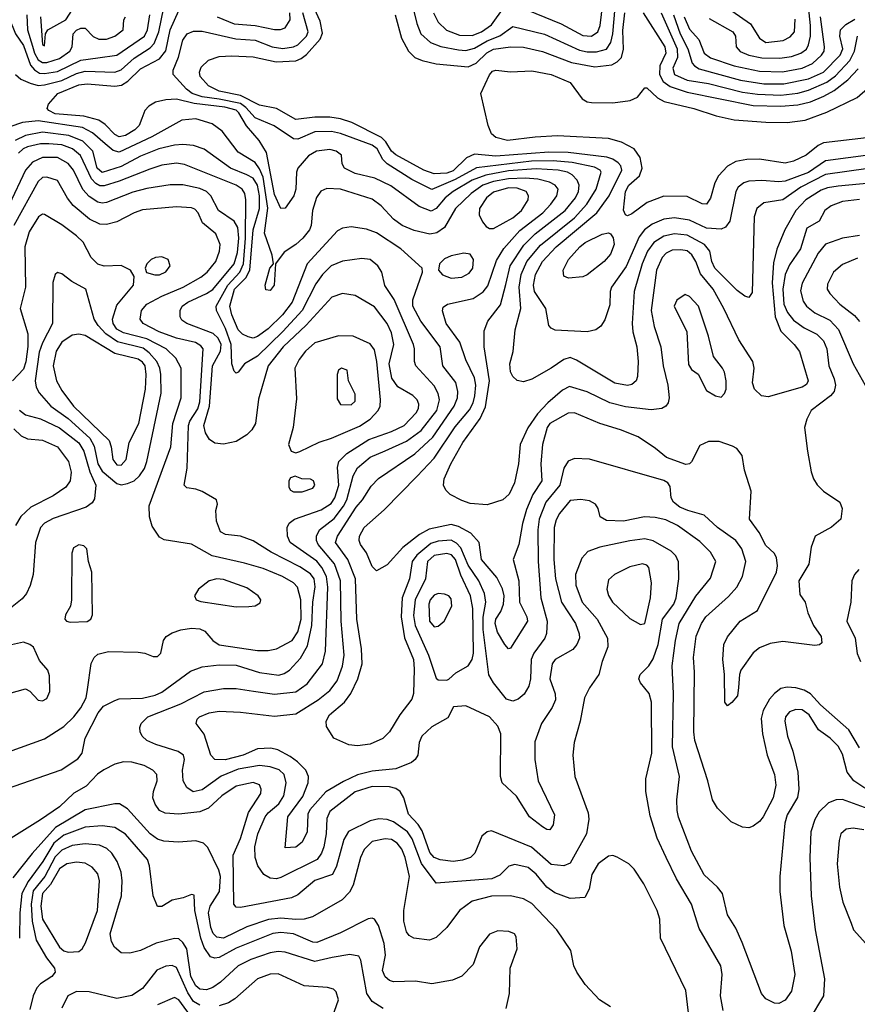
# Model space of a CAD drawing. Extents: x 997026 to 1115308, y 536381 to 619039.
# Tile 304 of 484: x 1053178 to 1057114, y 587234 to 591862. Entities that reach past the tile are written whole.
import ezdxf

# ---------------------------------------------------------------- set-up
doc = ezdxf.new("R2010")
doc.units = 0

msp = doc.modelspace()

# ---------------------------------------------------------------- linework, layer by layer
at = {"layer": '0CON20XD'}
for points in [[(1057177.2, 591227.2), (1056965, 591198.6), (1056885, 591144.1), (1056775, 591103), (1056745, 591099.6), (1056665, 591106.4), (1056605, 591102.6), (1056580.5, 591095), (1056554.8, 591075.2), (1056543.8, 591055), (1056515, 590915.7), (1056495, 590886.7), (1056475, 590876.9), (1056405, 590882.3), (1056325, 590920), (1056255, 590930.6), (1056205, 590925.2), (1056149.5, 590900.5), (1056114.9, 590875.1), (1056088.5, 590841.5), (1056028, 590702), (1055959.4, 590605), (1055953.4, 590585), (1055951.7, 590521.7), (1055928.1, 590451.9), (1055908.4, 590421.6), (1055886, 590404), (1055845, 590394.6), (1055695, 590402.7), (1055675, 590411.9), (1055664.7, 590424.7), (1055650, 590505), (1055596.5, 590585), (1055592.6, 590615), (1055602.5, 590665), (1055634.4, 590725), (1055699.3, 590795), (1055890.9, 590955), (1055948, 591035), (1056007, 591155), (1056002.7, 591175), (1055990, 591190), (1055965, 591207), (1055936.7, 591216.7), (1055755, 591237.5), (1055665, 591239.9), (1055415, 591220), (1055315, 591230.8), (1055276.9, 591213.1), (1055215, 591151.9), (1055185, 591141.6), (1055125, 591137), (1055077.1, 591155), (1054945, 591227.5), (1054925, 591244.3), (1054898.6, 591288.6), (1054878.5, 591308.5), (1054738.5, 591378.5), (1054685, 591395.9), (1054635, 591403.8), (1054565, 591403.8), (1054475, 591393.7), (1054385, 591445.2), (1054305, 591460.4), (1054215.6, 591505.6), (1054115.7, 591525.7), (1054065, 591550.7), (1054026.7, 591595), (1054023.3, 591615), (1054030.4, 591639.6), (1054065, 591672.5), (1054115, 591690), (1054175, 591693), (1054275, 591688), (1054383.7, 591663.7), (1054475, 591669.1), (1054500.6, 591679.4), (1054525, 591698.9), (1054589.7, 591770.3), (1054601.5, 591798.5), (1054590.4, 591855), (1054529.3, 591989.3)], [(1055485, 591939.5), (1055723.3, 591843.3), (1055825, 591787.4), (1055865, 591784.8), (1055894.1, 591805), (1055905.5, 591834.5), (1055925, 591991.4)], [(1056418.3, 591868.3), (1056528.8, 591805), (1056542.3, 591785), (1056545.4, 591735), (1056563.1, 591713.1), (1056605, 591695.2), (1056665, 591683.1), (1056750.9, 591680.9), (1056805, 591689.5), (1056849.1, 591705), (1056875, 591724.1), (1056885, 591744.4), (1056893.6, 591785), (1056894.9, 591835.1), (1056875.8, 592015)], [(1053157.5, 591605), (1053183.2, 591583.2), (1053226.7, 591563.3), (1053265, 591553.5), (1053295, 591555.4), (1053375, 591576.7), (1053445, 591608.9), (1053485, 591620.4), (1053625, 591616.2), (1053655, 591627.1), (1053715, 591680.8), (1053790.7, 591729.3), (1053809.2, 591750.8), (1053832.2, 591805), (1053865.5, 591975)], [(1053275.8, 591875), (1053284.7, 591745), (1053295, 591740), (1053299.5, 591795), (1053309.5, 591815), (1053395, 591862), (1053443.4, 591936.6)], [(1055017.5, 591955), (1055044.3, 591845), (1055063.5, 591795), (1055108.5, 591755), (1055156.8, 591736.8), (1055240.1, 591720.1), (1055275, 591717.3), (1055315, 591728.3), (1055375, 591762.4), (1055433.7, 591786.3), (1055495, 591830), (1055643.6, 591793.6), (1055808.7, 591718.7), (1055845, 591710.7), (1055889.2, 591710.8), (1055935, 591723.2), (1055955.7, 591754.3), (1055965.6, 591795), (1055980.3, 591975)], [(1054847.5, 591117.5), (1054755, 591140), (1054705, 591163.6), (1054693.1, 591185), (1054690, 591225), (1054665.8, 591245), (1054635, 591251.6), (1054572.5, 591245), (1054535, 591222.4), (1054485.3, 591165), (1054479.2, 591145), (1054475.8, 591065), (1054466.8, 591035), (1054425, 590977.1), (1054405, 590974.4), (1054375, 591041.1), (1054337.9, 591237.9), (1054303.3, 591295), (1054243.7, 591363.7), (1054207.7, 591425), (1054195, 591436.8), (1054141.2, 591451.2), (1053998.3, 591468.3), (1053915, 591488.1), (1053865, 591485.9), (1053815.7, 591474.3), (1053784.2, 591455.8), (1053765.9, 591435), (1053752.4, 591397.6), (1053738.7, 591365), (1053718.9, 591345), (1053675, 591318.5), (1053645, 591312), (1053625, 591322.5), (1053580.1, 591370.1), (1053549.2, 591389.2), (1053479.2, 591409.2), (1053345, 591420.4), (1053314.9, 591434.9), (1053306.8, 591445), (1053313.2, 591465), (1053357.5, 591515), (1053455, 591556.1), (1053495, 591561.3), (1053625, 591549.3), (1053655.9, 591554.1), (1053686.6, 591573.4), (1053745, 591631), (1053835, 591679), (1053864, 591716), (1053885.6, 591815), (1053925.3, 591905)], [(1057165, 591162.5), (1056965, 591133.9), (1056849.5, 591075), (1056765, 591015.7), (1056675, 591001.8), (1056642.5, 590975), (1056629.2, 590935), (1056619.8, 590580.2), (1056603.8, 590556.2), (1056585, 590562.9), (1056550.1, 590590.1), (1056444.2, 590695), (1056431.2, 590725), (1056422, 590775), (1056396.8, 590805), (1056315, 590848.8), (1056254.8, 590855.2), (1056205, 590845.2), (1056157.9, 590815), (1056128.4, 590775), (1056102.8, 590715), (1056066.2, 590585), (1056055.8, 590435), (1056059.4, 590395), (1056077.8, 590325), (1056084.6, 590255), (1056081.5, 590185), (1056075.3, 590164.7), (1056055, 590148.2), (1056035, 590143.2), (1055975, 590153.2), (1055795, 590262.7), (1055765, 590274.6), (1055735, 590264.6), (1055675.8, 590224.2), (1055585, 590173.3), (1055545, 590160), (1055515, 590166), (1055495.5, 590185.5), (1055485, 590206.7), (1055480.9, 590245), (1055497.2, 590302.8), (1055506.2, 590405), (1055533.4, 590505), (1055524.8, 590605), (1055533.9, 590665), (1055561.6, 590725), (1055625, 590802.4), (1055785, 590931.7), (1055843, 590995), (1055887.6, 591065), (1055910, 591145), (1055905.2, 591155.2), (1055878.6, 591168.6), (1055775, 591191.4), (1055685, 591199.5), (1055582.4, 591197.6), (1055325, 591166.6), (1055225, 591110.4), (1055115, 591064.8), (1055020.5, 591110.5), (1054904.9, 591184.9), (1054884.9, 591204.9), (1054857.1, 591255), (1054835, 591272.2), (1054685, 591327.4), (1054643.2, 591336.8), (1054565, 591335.2), (1054485, 591300.9), (1054465, 591301.6), (1054373.6, 591363.6), (1054285, 591400.5), (1054240, 591450), (1054215, 591468.2), (1054115, 591488), (1054035, 591499.7), (1053988.9, 591515), (1053962.3, 591535), (1053899.5, 591605), (1053898.8, 591625), (1053923.5, 591686.5), (1053945, 591766.2), (1053964.3, 591795), (1053995, 591807.8), (1054035, 591808.6), (1054192.9, 591772.9), (1054285, 591766), (1054365, 591734), (1054415, 591727.1), (1054465, 591734), (1054485, 591744), (1054525.1, 591784.9), (1054533.7, 591805), (1054509, 591895)], [(1054105.4, 591875.4), (1054185, 591842), (1054285, 591834.8), (1054375, 591815.9), (1054403.9, 591816.1), (1054426.1, 591823.9), (1054448.6, 591861.4), (1054447.4, 591895)], [(1054941.6, 591885), (1054971.7, 591775), (1055005.3, 591715), (1055035, 591685.3), (1055070, 591670), (1055135.2, 591655.2), (1055285, 591641.3), (1055322.6, 591657.4), (1055373.2, 591706.8), (1055405, 591724.2), (1055485, 591734.8), (1055545, 591732.5), (1055635, 591712.2), (1055770.8, 591660.8), (1055881.3, 591641.3), (1055960.7, 591649.3), (1055986.4, 591663.6), (1056005.5, 591684.5), (1056016.2, 591723.8), (1056012.1, 591812.1), (1056021, 591895)], [(1055122.7, 591895), (1055145, 591851.2), (1055183.4, 591813.4), (1055245, 591789.6), (1055305, 591787.3), (1055348.7, 591805), (1055395, 591838.6), (1055455, 591921.3)], [(1056107.3, 591895), (1056209.5, 591735), (1056214.1, 591705), (1056186.5, 591645), (1056184.3, 591605), (1056201.9, 591571.9), (1056235, 591548.1), (1056315, 591521.4), (1056625, 591459.6), (1056755, 591455.4), (1056835, 591462.6), (1056895, 591476.9), (1056957.6, 591502.4), (1057005, 591530), (1057070.4, 591579.6), (1057119, 591631)], [(1056192.5, 591895), (1056268.5, 591725), (1056268.6, 591685), (1056247, 591635), (1056255.3, 591605), (1056315, 591577.4), (1056415, 591562.4), (1056575, 591522.1), (1056645, 591511.4), (1056755, 591507.2), (1056835, 591517.3), (1056885, 591530.3), (1056971.9, 591568.1), (1057011.2, 591598.8), (1057079.7, 591670.3), (1057101.9, 591715), (1057115.2, 591785)], [(1056489.3, 591929.3), (1056612.5, 591842.5), (1056655.4, 591775.4), (1056685, 591755.2), (1056766.2, 591763.8), (1056799, 591781), (1056819.2, 591805), (1056822.5, 591865)], [(1053129, 591869), (1053158, 591795), (1053195, 591740.7), (1053229.2, 591649.2), (1053247, 591627), (1053271.6, 591611.6), (1053295, 591608.8), (1053355, 591619.1), (1053465, 591672.1), (1053545, 591682.7), (1053635, 591694.8), (1053763.7, 591785), (1053777.9, 591815), (1053788.7, 591885)], [(1053210.7, 591885), (1053214.6, 591815), (1053237.2, 591737.2), (1053246.6, 591705), (1053265, 591673.6), (1053285, 591661.3), (1053305, 591661.3), (1053365, 591679.7), (1053413.3, 591715), (1053424.2, 591735), (1053429.7, 591795), (1053445, 591812.5), (1053465, 591822.7), (1053485, 591822.1), (1053523, 591783), (1053550, 591770), (1053585, 591771.2), (1053625, 591785.3), (1053664.3, 591815), (1053667.9, 591862.1), (1053675.6, 591875)], [(1056251.1, 591885), (1056281.6, 591795), (1056317.6, 591725), (1056338.6, 591658.6), (1056348.5, 591645), (1056371.6, 591631.6), (1056565, 591578.1), (1056675, 591561.4), (1056768.5, 591561.5), (1056885, 591584.1), (1056955.7, 591615), (1057034, 591695), (1057046.5, 591725), (1057032, 591785), (1057035.9, 591814.1), (1057059.9, 591840.1), (1057103.5, 591865)], [(1056299.9, 591875), (1056325, 591817.2), (1056369.2, 591769.2), (1056395.4, 591705.4), (1056425, 591683.5), (1056535, 591645.2), (1056655, 591620), (1056763.4, 591616.6), (1056855, 591634.5), (1056903.7, 591656.3), (1056946.7, 591695), (1056958, 591715), (1056960, 591735), (1056941.2, 591875)], [(1057224.7, 591315.3), (1056955, 591283.3), (1056929.7, 591270.3), (1056874.4, 591225), (1056815, 591197.7), (1056775, 591187.1), (1056655, 591205.9), (1056595, 591205.3), (1056544, 591196), (1056505, 591174.4), (1056461.6, 591128.4), (1056444.6, 591095), (1056425, 591024), (1056405, 590995.6), (1056385, 590996.5), (1056315, 591031.2), (1056205, 591032.7), (1056126.5, 591003.5), (1056055, 590949.1), (1056035, 590940.6), (1056024.6, 590944.6), (1056016.2, 590966.2), (1056025, 591054.3), (1056040.3, 591085), (1056091, 591129), (1056103.1, 591165), (1056094.2, 591214.2), (1056065.3, 591255.3), (1056006.8, 591286.8), (1055945, 591303.6), (1055705, 591316.6), (1055600, 591310), (1055470, 591295), (1055415, 591307.8), (1055394.5, 591325), (1055379.5, 591365), (1055344.4, 591515), (1055385, 591603.1), (1055400.4, 591619.6), (1055415, 591625.4), (1055485, 591617.1), (1055585, 591621.5), (1055675, 591604.6), (1055765, 591567.5), (1055820.7, 591490.7), (1055845, 591476.4), (1055865, 591472.9), (1055965, 591472), (1056047.6, 591482.4), (1056081.7, 591498.2), (1056115, 591541.2), (1056125, 591542), (1056174.8, 591494.8), (1056207.2, 591477.2), (1056345.8, 591445), (1056450.3, 591409.7), (1056535, 591391.2), (1056685, 591380), (1056785, 591378.8), (1056869.4, 591390.6), (1056971.9, 591428.1), (1057113.6, 591496.4), (1057235, 591602.2)], [(1056556.4, 588723.6), (1056551.2, 588685), (1056525, 588652.5), (1056505, 588637.5), (1056491.2, 588655), (1056490, 588785), (1056483.1, 588855), (1056487.5, 588925), (1056505, 588961.2), (1056564.2, 589035), (1056644.5, 589085.5), (1056733.8, 589265), (1056740, 589295), (1056734, 589335), (1056724.2, 589354.2), (1056685, 589390.8), (1056652.4, 589452.4), (1056608.1, 589515), (1056615.9, 589645.9), (1056583.8, 589745), (1056573.9, 589813.9), (1056547.5, 589847.5), (1056527.3, 589857.3), (1056465, 589880), (1056415, 589880), (1056375, 589861.2), (1056335, 589784), (1056325, 589774.3), (1056308.1, 589771.9), (1056218, 589805), (1056166.1, 589846.1), (1056085, 589901.2), (1056001.2, 589935), (1055905, 589964.6), (1055785, 590014.4), (1055755, 590013.5), (1055669.1, 589965), (1055657.4, 589945), (1055634.8, 589865), (1055627.5, 589775), (1055631.1, 589695), (1055589.8, 589630.2), (1055559.9, 589560.1), (1055541.1, 589495), (1055523.3, 589395), (1055497.3, 589325), (1055523.5, 589225), (1055527.5, 589125), (1055561.8, 589055), (1055564.6, 589035), (1055485, 588908), (1055475, 588906), (1055458.1, 588925), (1055424.1, 588984.1), (1055412.8, 589025), (1055415.5, 589045), (1055439.3, 589080.7), (1055452.1, 589115), (1055454.2, 589155), (1055447.5, 589187.5), (1055420.6, 589240.6), (1055348.8, 589325), (1055337.9, 589405), (1055298.7, 589448.7), (1055240.7, 589480.7), (1055205, 589490.2), (1055102.2, 589467.8), (1055056.7, 589443.3), (1054979.1, 589380.9), (1054905, 589300), (1054855, 589272.5), (1054835, 589292.5), (1054807, 589357), (1054780, 589395), (1054773.6, 589415), (1054775.4, 589434.6), (1054796.9, 589475), (1054890.9, 589559.1), (1055045, 589716.8), (1055125, 589800.9), (1055225, 589948.8), (1055291.9, 590028.1), (1055308.9, 590061.1), (1055317.4, 590095), (1055321.4, 590145), (1055315, 590178.9), (1055273.9, 590263.9), (1055246.6, 590346.6), (1055181.6, 590435), (1055165.6, 590494.4), (1055168.7, 590511.3), (1055188.8, 590525), (1055308.5, 590551.5), (1055356.2, 590583.8), (1055378.2, 590611.8), (1055418.9, 590731.1), (1055452.5, 590787.5), (1055528.6, 590871.4), (1055636.2, 590955), (1055674.2, 590995), (1055701.8, 591035), (1055708.7, 591065), (1055694.6, 591085), (1055668.2, 591098.2), (1055612.6, 591112.6), (1055555, 591117.5), (1055475.1, 591114.9), (1055405, 591102.1), (1055355, 591084.1), (1055298.8, 591045), (1055225.8, 590975), (1055174.3, 590885.7), (1055138.9, 590861.1), (1055105, 590854.7), (1055031.4, 590871.4), (1054975.6, 590895), (1054935, 590924.6), (1054877.1, 590987.1), (1054835, 591018.7), (1054686.2, 591065), (1054620.6, 591069.4), (1054593.1, 591056.9), (1054573.2, 591026.8), (1054553.1, 590965), (1054547.2, 590895), (1054540.3, 590875), (1054508.7, 590835), (1054475, 590806.1), (1054420.9, 590769.1), (1054380, 590715), (1054373.8, 590615), (1054355, 590588.8), (1054335, 590592.5), (1054331.2, 590615), (1054353.8, 590695), (1054370, 590715), (1054363.8, 590755), (1054328.7, 590858.7), (1054343.2, 590976.8), (1054321.7, 591121.7), (1054305, 591161.6), (1054285, 591190.5), (1054205, 591240.3), (1054128.7, 591338.7), (1054082.2, 591372.2), (1054005, 591396.2), (1053939.3, 591390.7), (1053799, 591311), (1053645, 591239.5), (1053617.5, 591247.5), (1053579.4, 591279.4), (1053520.4, 591330.4), (1053472.9, 591355), (1053263.8, 591386.2), (1053190.7, 591379.3), (1053132, 591358)], [(1057125, 588439.3), (1057074.3, 588525), (1056941.5, 588641.5), (1056894.4, 588694.4), (1056865, 588710.7), (1056825, 588721.3), (1056785, 588724.3), (1056755, 588718.2), (1056724.5, 588695.5), (1056702.1, 588667.9), (1056672.6, 588615), (1056662.6, 588577.4), (1056668.8, 588505), (1056691.4, 588405), (1056725.3, 588315), (1056730.7, 588265), (1056718.9, 588205), (1056671.5, 588115), (1056655, 588094.4), (1056625, 588072.5), (1056605, 588064.5), (1056575, 588066.4), (1056521.7, 588091.7), (1056456.6, 588156.6), (1056433.8, 588195), (1056411.3, 588285), (1056350.6, 588475), (1056345.8, 588515), (1056349.8, 588795), (1056344.8, 588865), (1056357.7, 588965), (1056382.5, 589025), (1056402.8, 589055), (1056509.4, 589150.6), (1056548.9, 589195), (1056574.7, 589245), (1056589.7, 589315), (1056570.9, 589375), (1056543.1, 589415), (1056457.9, 589475), (1056394.1, 589534.1), (1056317.5, 589555), (1056280.8, 589570.8), (1056250, 589595), (1056238.8, 589615), (1056235, 589668), (1056223.5, 589685), (1056205, 589696.4), (1055855, 589796.5), (1055785, 589799.5), (1055755, 589787.8), (1055735.7, 589754.3), (1055715.8, 589674.2), (1055651, 589595), (1055619.8, 589515), (1055613.4, 589465), (1055613.8, 589315), (1055626.9, 589145), (1055656.6, 589035), (1055652.9, 588977.1), (1055645.3, 588955), (1055594.8, 588885.2), (1055581.2, 588855), (1055579.2, 588765), (1055570.6, 588729.4), (1055548.5, 588691.5), (1055521.1, 588668.9), (1055495, 588659.4), (1055465, 588668.4), (1055404.1, 588745), (1055382.9, 588782.9), (1055356.2, 588996.2), (1055356.2, 589053.8), (1055368.1, 589125), (1055361.8, 589165), (1055335.9, 589225), (1055285, 589298.4), (1055250.7, 589380.7), (1055231.4, 589401.4), (1055205, 589415.2), (1055145, 589411), (1055110.4, 589399.6), (1055044.5, 589345.5), (1055022, 589315), (1055009.3, 589235), (1054975.2, 589145), (1054970.1, 589055), (1054986.8, 588956.8), (1055029.1, 588855), (1055030.9, 588809.1), (1055028.1, 588695), (1055021.4, 588668.6), (1054964.6, 588595), (1054915, 588514.4), (1054885, 588484.5), (1054825, 588457.5), (1054765, 588449.2), (1054725, 588454.6), (1054654.7, 588484.7), (1054620, 588540), (1054618.7, 588565), (1054634, 588595), (1054703.5, 588655), (1054733.7, 588695), (1054767.6, 588765), (1054786.7, 588835), (1054783.9, 588905), (1054762, 589045), (1054755.7, 589235), (1054720, 589325), (1054662.4, 589405), (1054670.7, 589435), (1054759.6, 589570.4), (1054789.4, 589605), (1054830.3, 589669.7), (1054863.5, 589706.5), (1055035, 589822.3), (1055119.4, 589900.6), (1055220, 590045), (1055234.7, 590084.7), (1055237.6, 590115), (1055226.9, 590156.9), (1055165.8, 590235), (1055153.8, 590325), (1055062.3, 590445), (1055025.2, 590515), (1055025.8, 590545), (1055070.8, 590675), (1055068.8, 590695), (1054968.5, 590785), (1054855, 590860.5), (1054808.1, 590878.1), (1054735, 590887.9), (1054695, 590882.7), (1054670.9, 590869.1), (1054528.3, 590715), (1054457.6, 590535), (1054413.5, 590475), (1054345, 590409.8), (1054295, 590372.5), (1054275, 590365.7), (1054251.1, 590371.1), (1054224.4, 590384.4), (1054205, 590404.6), (1054174.9, 590475), (1054166, 590515), (1054188, 590595), (1054241.1, 590648.9), (1054258.6, 590685), (1054274.8, 590875.2), (1054305.3, 590975), (1054305.1, 591034.9), (1054294.9, 591084.9), (1054275, 591117.1), (1054245, 591132.7), (1054168.7, 591165), (1054045, 591253.6), (1053995, 591270.2), (1053945, 591275.2), (1053905, 591272.4), (1053832.2, 591255), (1053745, 591220.4), (1053655, 591171.7), (1053565, 591144.1), (1053542.6, 591165), (1053521.6, 591245), (1053475, 591291.8), (1053408, 591318), (1053285, 591333.8), (1053205, 591318.6), (1053155.7, 591294.3)], [(1057149.8, 588249.8), (1057098.5, 588285), (1057066.1, 588325), (1057045, 588410), (1057025, 588447.5), (1056986.7, 588485), (1056931.4, 588525), (1056888.4, 588595), (1056855, 588617.8), (1056825, 588619.6), (1056795, 588608.5), (1056777.5, 588585), (1056773.8, 588565), (1056785.6, 588495), (1056810.6, 588425), (1056835.3, 588325.3), (1056839.5, 588245), (1056832.9, 588207.1), (1056785.3, 588125), (1056773.4, 588086.6), (1056750.5, 587835), (1056750.5, 587765), (1056769.5, 587605), (1056803.8, 587485), (1056820.5, 587375), (1056804.4, 587295.6), (1056775, 587254), (1056745, 587238), (1056725, 587240), (1056685, 587260), (1056664.6, 587284.6), (1056573.1, 587525), (1056542.7, 587592.7), (1056504.4, 587655), (1056480.6, 587755), (1056457.8, 587785), (1056395, 587843.1), (1056334.6, 587955), (1056274.7, 588114.7), (1056268.5, 588145), (1056266.8, 588195), (1056278.9, 588305), (1056246.3, 588445), (1056249.8, 588695), (1056244.8, 588825), (1056259.3, 588945), (1056276.8, 589025), (1056355, 589152.5), (1056425, 589237.5), (1056450, 589315), (1056425, 589358.9), (1056375, 589410.4), (1056269.5, 589485), (1056215, 589511.4), (1056165, 589523.1), (1056114.7, 589525.3), (1056015, 589505.5), (1055935, 589508.1), (1055906.2, 589525), (1055896, 589565), (1055883.8, 589585), (1055855, 589600.6), (1055815, 589607.5), (1055765, 589601.8), (1055715, 589541.5), (1055698.8, 589511.2), (1055689.7, 589475), (1055687.9, 589325), (1055695.2, 589235), (1055723.8, 589125), (1055789.2, 589025), (1055807.6, 588975), (1055808.4, 588955), (1055796, 588925), (1055778, 588902), (1055695, 588855.5), (1055679.6, 588835), (1055669.7, 588765), (1055694.3, 588694.3), (1055695.3, 588665), (1055680.6, 588629.4), (1055630, 588555), (1055598.8, 588468.8), (1055598.6, 588385), (1055614.4, 588284.4), (1055690.5, 588125), (1055685, 588077.5), (1055670, 588055), (1055655, 588056), (1055635, 588068), (1055574.2, 588115), (1055513, 588213), (1055446, 588275), (1055437.5, 588305), (1055439.4, 588505), (1055425, 588542), (1055386.2, 588585), (1055275, 588638), (1055217, 588633), (1055189.7, 588580.3), (1055115, 588538.6), (1055067.5, 588495), (1055054.5, 588465.5), (1055048.9, 588405), (1055037.1, 588385), (1055019.5, 588370.5), (1054945, 588340.8), (1054835, 588330.2), (1054765, 588313), (1054699, 588281), (1054616.2, 588233.8), (1054540.9, 588149.1), (1054532.5, 588127.5), (1054528.5, 588045), (1054505, 587996.9), (1054475, 587973.5), (1054425, 587970), (1054438.5, 588115), (1054508.3, 588211.7), (1054532.9, 588275), (1054535.4, 588305), (1054522.9, 588335), (1054483.9, 588373.9), (1054448.8, 588398.8), (1054391.2, 588431.2), (1054358.8, 588438.8), (1054294.7, 588435.3), (1054228.6, 588405), (1054143.8, 588383.8), (1054095.2, 588385.2), (1054075.4, 588405), (1054045, 588504), (1054007.1, 588555), (1054011.4, 588575), (1054022.5, 588585), (1054068.8, 588605), (1054115, 588612.9), (1054215, 588607.1), (1054375, 588588.8), (1054475, 588599.3), (1054581.1, 588665), (1054635, 588710), (1054670.2, 588755), (1054695.5, 588824.5), (1054702.8, 588875), (1054688, 589035), (1054684.8, 589225), (1054658, 589305), (1054580.2, 589395), (1054571.9, 589415), (1054572.5, 589435), (1054586.8, 589465), (1054655, 589517.3), (1054699.6, 589575), (1054714.9, 589605.1), (1054745, 589717.8), (1054764.8, 589755.2), (1054825, 589806.6), (1054896, 589836), (1054995, 589882), (1055065, 589931.5), (1055138, 590025), (1055150.4, 590075), (1055144.8, 590105), (1055125, 590142.1), (1055038.9, 590235), (1055032.5, 590255), (1055033.6, 590315), (1055027.9, 590335), (1054937.5, 590547.5), (1054893.6, 590613.6), (1054879.1, 590675), (1054861.1, 590705), (1054825, 590734.4), (1054785, 590739.5), (1054695, 590727.8), (1054641.8, 590705), (1054601.3, 590665), (1054569.9, 590620.1), (1054505.9, 590495), (1054413.8, 590396.2), (1054295, 590280.7), (1054234.5, 590245), (1054205, 590206.2), (1054195, 590201.2), (1054185, 590210), (1054175.3, 590245.3), (1054171.9, 590335), (1054145, 590410.3), (1054102.6, 590495), (1054100.8, 590515), (1054155.5, 590615), (1054212, 590675), (1054229.6, 590715), (1054239.7, 590835), (1054240.9, 591015), (1054235.3, 591045), (1054222.8, 591065), (1054195.4, 591085), (1053951.7, 591181.7), (1053915, 591187.1), (1053845, 591179), (1053788.9, 591158.9), (1053645, 591103.2), (1053575, 591080.8), (1053555, 591081.4), (1053535, 591092.2), (1053515, 591113.9), (1053463.2, 591223.2), (1053425.5, 591255.5), (1053375, 591273.5), (1053315, 591279.2), (1053275, 591278), (1053215, 591264.5), (1053193.7, 591255), (1053172.2, 591235)], [(1056483.2, 587205), (1056471.8, 587275), (1056479.2, 587375), (1056472.9, 587415), (1056370.4, 587590.4), (1056334.8, 587704.8), (1056265, 587824.4), (1056215.6, 587924.4), (1056173.4, 588015), (1056140.4, 588120.4), (1056120.8, 588235), (1056120, 588295), (1056148.4, 588415), (1056147.5, 588655), (1056136.8, 588695), (1056095.5, 588745), (1056087.5, 588765), (1056094.4, 588785), (1056134.4, 588825.6), (1056155, 588857.8), (1056179.1, 588925), (1056199.3, 589045), (1056251.3, 589115), (1056263.7, 589145), (1056275.6, 589235), (1056274.4, 589314.4), (1056262.2, 589342.2), (1056239.6, 589365), (1056155, 589412.6), (1056115, 589422.3), (1056045, 589413.3), (1055905, 589383.2), (1055847.7, 589362.3), (1055819.1, 589330.9), (1055790.3, 589255), (1055791.4, 589205), (1055821.6, 589125), (1055892.4, 589045), (1055939.6, 588955), (1055942.1, 588915), (1055914.5, 588845), (1055899.2, 588785), (1055855, 588722), (1055832.7, 588675), (1055811.8, 588565), (1055784.4, 588465), (1055777.7, 588405), (1055787.1, 588305), (1055849.6, 588135), (1055853.1, 588105), (1055841.3, 588035), (1055765, 587898.5), (1055735, 587885.9), (1055675, 587891.1), (1055583.5, 587973.5), (1055395, 588050.4), (1055374.7, 588045.3), (1055349.4, 588025), (1055316.2, 587945), (1055295.7, 587925), (1055258.6, 587911.4), (1055215, 587905.2), (1055154.1, 587914.1), (1055125, 587924.8), (1055105, 587948.7), (1055069.3, 588049.3), (1055050.1, 588080.1), (1055005, 588127.9), (1054983.3, 588205), (1054965.1, 588235.1), (1054945, 588248.9), (1054916.5, 588256.5), (1054835, 588258.1), (1054755, 588233.9), (1054635, 588140), (1054621.5, 588108.5), (1054618.6, 588035), (1054607, 587975), (1054595.9, 587944.1), (1054575.1, 587914.9), (1054405, 587829.8), (1054384.1, 587824.1), (1054355, 587826.6), (1054324.5, 587845), (1054297.2, 587885), (1054284.2, 587925), (1054283, 587975), (1054296.9, 588035), (1054331.7, 588115), (1054345.7, 588135), (1054395, 588177), (1054418.8, 588215), (1054430.4, 588275), (1054421.1, 588315), (1054397.3, 588337.3), (1054355, 588351.4), (1054305, 588357.1), (1054205, 588340.4), (1054125, 588306.3), (1054035, 588242.3), (1053993.3, 588233.3), (1053962.8, 588252.8), (1053946.6, 588285), (1053943.2, 588335), (1053952.6, 588385), (1053947.8, 588405), (1053922.7, 588422.7), (1053818.1, 588455), (1053775.6, 588475), (1053753.5, 588495), (1053744.5, 588515), (1053742.2, 588535), (1053748.9, 588555), (1053779.4, 588585), (1053935, 588646.5), (1054045, 588703.6), (1054135, 588719.3), (1054195, 588719.2), (1054276.8, 588706.8), (1054375, 588691.9), (1054475, 588703), (1054529.2, 588740.8), (1054600.8, 588835), (1054614.8, 588895), (1054625.4, 589195), (1054619.6, 589245), (1054598.2, 589288.2), (1054575, 589317.3), (1054449.3, 589405), (1054436.2, 589435), (1054434.6, 589475), (1054444.3, 589495.7), (1054468.5, 589515), (1054595, 589558.3), (1054641.9, 589588.1), (1054659.3, 589615), (1054678.1, 589675), (1054671.7, 589758.2), (1054678.2, 589785), (1054715, 589823.3), (1054819.4, 589889.4), (1054925, 589926.4), (1054984.8, 589955.2), (1055041.6, 590015), (1055052.5, 590035), (1055054.1, 590055), (1055045.4, 590075), (1055025.6, 590095.6), (1054955, 590136.2), (1054927.3, 590177.3), (1054913.6, 590245), (1054935.7, 590335), (1054925, 590390), (1054905, 590434.5), (1054845, 590512.5), (1054755, 590565.3), (1054695, 590574.6), (1054645, 590558.2), (1054523.8, 590426.2), (1054416.5, 590325), (1054345.2, 590235), (1054300.7, 590079.3), (1054286, 589965), (1054268.9, 589935), (1054245, 589911.1), (1054195, 589879.2), (1054135, 589866.8), (1054095, 589872.1), (1054069.8, 589889.8), (1054051, 589921), (1054043.6, 589955), (1054069.5, 590045), (1054084.4, 590235), (1054121.8, 590305), (1054124.6, 590335), (1054110.7, 590365), (1054087, 590387), (1053962.5, 590435), (1053940.2, 590450.2), (1053932.2, 590465), (1053932.7, 590495), (1053942.1, 590515), (1053967.9, 590535), (1054055.1, 590574.9), (1054085, 590594.8), (1054186.4, 590715), (1054202.1, 590767.9), (1054206.9, 590835), (1054202.5, 590885), (1054185.2, 590915), (1054111.6, 590965), (1054076.1, 591035), (1054055.5, 591055), (1054025, 591068.9), (1053945, 591086.2), (1053885, 591085.7), (1053775, 591069.1), (1053708.7, 591051.4), (1053585, 591003.4), (1053565, 590999.8), (1053545, 591004.3), (1053505, 591031), (1053474.1, 591064.1), (1053430.8, 591155), (1053405, 591185.7), (1053355, 591214), (1053285, 591214.4), (1053237.7, 591192.3), (1053204.9, 591155.1), (1053128.7, 590991.3)], [(1057175, 591094.4), (1057025, 591079.8), (1056975, 591071.9), (1056945, 591060.4), (1056872.9, 591015), (1056824.9, 590965.1), (1056773.1, 590875), (1056736.3, 590783.7), (1056720.6, 590719.4), (1056713.9, 590625), (1056728.9, 590465), (1056755, 590398), (1056818, 590335), (1056842, 590302), (1056883.1, 590165), (1056875, 590146.9), (1056855, 590134.6), (1056695, 590090), (1056664.3, 590094.3), (1056631.1, 590125), (1056622.5, 590155), (1056629.3, 590225), (1056623.4, 590255), (1056557.3, 590357.3), (1056487.3, 590505), (1056436.8, 590595), (1056377.9, 590667.9), (1056355, 590725.4), (1056337.2, 590757.2), (1056315, 590775.2), (1056285, 590780.9), (1056245, 590778.2), (1056215.8, 590764.2), (1056196.8, 590745), (1056170.4, 590685), (1056146.1, 590495), (1056159.9, 590419.9), (1056191.4, 590325), (1056201.7, 590235), (1056224.1, 590145), (1056229.6, 590085), (1056225, 590061.2), (1056214.7, 590045.3), (1056195, 590034.6), (1056145, 590029.1), (1056025, 590042.3), (1055951.4, 590061.4), (1055845, 590113.3), (1055762.3, 590137.7), (1055728.7, 590121.3), (1055659.2, 590060.8), (1055610.8, 590009.2), (1055566.6, 589943.4), (1055529.4, 589865), (1055522.7, 589775), (1055503.5, 589685), (1055477.8, 589632.2), (1055448, 589605), (1055375, 589582.2), (1055295, 589588.8), (1055255, 589602.3), (1055201.2, 589631.2), (1055180.4, 589650.4), (1055169.3, 589675), (1055172.9, 589705), (1055204.2, 589775), (1055261, 589875), (1055341.9, 589988.1), (1055366.9, 590043.1), (1055385.2, 590165), (1055360.6, 590325), (1055360.4, 590399.6), (1055377.5, 590445), (1055437.9, 590522.1), (1055462.2, 590617.8), (1055483, 590705), (1055547.8, 590802.2), (1055600.4, 590855), (1055740.9, 590965), (1055790, 591025), (1055803.7, 591055), (1055807, 591085), (1055797.5, 591107.5), (1055775, 591132.5), (1055752.2, 591145), (1055709.2, 591155), (1055605, 591161.8), (1055475, 591151.5), (1055369.1, 591130.9), (1055305, 591107.8), (1055214.8, 591055), (1055177.8, 591025), (1055135, 590974.7), (1055111.7, 590961.7), (1055055, 590984.1), (1054922, 591082), (1054847.5, 591117.5)], [(1053115, 588247.1), (1053373.1, 588336.9), (1053451.7, 588388.3), (1053471.9, 588415), (1053485.4, 588485), (1053546.4, 588605), (1053572.2, 588635), (1053625, 588662.9), (1053645, 588669.6), (1053755, 588672.6), (1053815, 588688), (1053845, 588701.5), (1053980.2, 588799.8), (1054035, 588820.9), (1054115, 588830.6), (1054195, 588828.2), (1054305, 588794.3), (1054395, 588782.2), (1054420.7, 588789.3), (1054445.3, 588804.7), (1054498.2, 588861.8), (1054530.3, 588919.7), (1054551.3, 589015), (1054556.1, 589125), (1054566.2, 589196.2), (1054561.6, 589235), (1054545, 589257.6), (1054495, 589290.6), (1054360.1, 589360.1), (1054275, 589413.5), (1054215.5, 589435.5), (1054145, 589442.5), (1054122, 589455), (1054102.5, 589505), (1054100, 589555), (1054106.7, 589585), (1054102.5, 589605), (1054035, 589644), (1054005, 589656), (1053962.7, 589662.7), (1053950, 589675), (1053965.4, 589754.6), (1053970.6, 589955), (1053977.3, 589975), (1054015, 590033.4), (1054025, 590066), (1054040, 590315), (1054029.7, 590329.7), (1054004.5, 590344.5), (1053915, 590365.2), (1053833.1, 590395), (1053758.5, 590435), (1053743.6, 590455), (1053750.4, 590495), (1053774.8, 590525.2), (1053846.5, 590563.5), (1053945.5, 590605), (1054028.6, 590651.4), (1054058.7, 590675), (1054099.3, 590725), (1054116.7, 590775), (1054119.6, 590805), (1054099.5, 590855), (1054037.1, 590907.1), (1054016.8, 590955), (1054001.5, 590971.5), (1053985, 590978.2), (1053915, 590982.1), (1053755, 590967.8), (1053715, 590954.1), (1053635, 590912.2), (1053585, 590900.3), (1053555, 590900.6), (1053506.4, 590925), (1053429.3, 590989.3), (1053403, 591023), (1053355, 591106.4), (1053305, 591122.5), (1053285, 591120), (1053265, 591101.1), (1053150.4, 590895)], [(1055385, 590881.2), (1055405, 590881.5), (1055495, 590931.7), (1055536.6, 590965), (1055568.2, 591015), (1055569.6, 591035), (1055557.8, 591055), (1055515, 591070.6), (1055475, 591072.2), (1055405, 591051.6), (1055371.9, 591025), (1055338.4, 590975), (1055336.4, 590945), (1055352.1, 590912.1), (1055370.8, 590890.7), (1055385, 590881.2)], [(1057125, 591016.7), (1057045, 591007.4), (1056992.1, 590987.9), (1056961.5, 590965), (1056934.4, 590915.6), (1056877.1, 590882.9), (1056846.8, 590785), (1056795, 590709.6), (1056776, 590665), (1056763.8, 590596.2), (1056769.7, 590525), (1056785.7, 590485.7), (1056815, 590450.6), (1056865, 590414.3), (1056923.5, 590383.5), (1056955, 590352.5), (1056971.6, 590315), (1056980, 590235), (1057005.5, 590174.5), (1057012.1, 590145), (1057005.3, 590114.7), (1056988.6, 590095), (1056898.1, 590025), (1056876.7, 589985), (1056866.9, 589945), (1056880, 589835), (1056897, 589737), (1056908, 589705), (1056925.9, 589675.9), (1056955, 589646.7), (1057032.5, 589595), (1057042.5, 589565), (1057037.5, 589515), (1056992.3, 589477.7), (1056915.9, 589434.1), (1056897, 589383), (1056886.6, 589303.4), (1056840, 589225), (1056845, 589160), (1056870, 589125), (1056881.2, 589075), (1056908.8, 589015), (1056945, 588962.5), (1056947.3, 588932.7), (1056936.4, 588923.6), (1056915, 588921.2), (1056765, 588940), (1056705, 588930.6), (1056655, 588910), (1056624.2, 588885.8), (1056567.5, 588805), (1056560, 588785), (1056556.4, 588723.6)], [(1053125, 588421.8), (1053295, 588482.3), (1053385, 588540.7), (1053431.8, 588585), (1053465, 588627.9), (1053489.5, 588675), (1053496.5, 588713.5), (1053513.2, 588836.8), (1053527.2, 588865), (1053545, 588880.5), (1053595, 588892.3), (1053735, 588889.6), (1053765.4, 588885.4), (1053805, 588869.2), (1053825, 588869.2), (1053840.8, 588885), (1053852.9, 588945), (1053866.2, 588963.8), (1053895, 588981.2), (1053935.5, 588994.5), (1053985, 589002.6), (1054025, 588999.2), (1054047.9, 588987.9), (1054085, 588944), (1054114.8, 588924.8), (1054295, 588897.1), (1054345, 588896.9), (1054384.6, 588904.6), (1054457.7, 588945), (1054485, 588984.5), (1054500.3, 589045), (1054499.4, 589135), (1054483.1, 589195), (1054465, 589215.9), (1054413.5, 589245), (1054322.3, 589282.3), (1054235, 589308), (1054082.1, 589342.1), (1053985, 589396.5), (1053856.8, 589416.8), (1053835, 589430), (1053801.1, 589481.1), (1053787.1, 589525), (1053787, 589577), (1053888.8, 589855), (1053898.1, 589965), (1053936.5, 590085), (1053936.8, 590225), (1053910.8, 590270.8), (1053866.2, 590315), (1053775, 590362.9), (1053665, 590391.1), (1053635, 590407.5), (1053616.7, 590435), (1053614.4, 590455), (1053635, 590521.1), (1053712.2, 590615), (1053716, 590655), (1053699.2, 590685), (1053655, 590706.8), (1053575, 590704.1), (1053545, 590712.8), (1053514.1, 590744.1), (1053476.3, 590816.3), (1053445, 590846.9), (1053375, 590898.4), (1053295, 590946.2), (1053285, 590947.9), (1053266.2, 590935), (1053222.6, 590865), (1053201.5, 590795), (1053204.8, 590605.2), (1053179.6, 590505), (1053215.7, 590385.7), (1053216.5, 590326.5), (1053206.6, 590253.4), (1053195, 590218.9), (1053144.6, 590165)], [(1055757.3, 590647.3), (1055735, 590656.7), (1055731.4, 590685), (1055757.5, 590735), (1055810, 590795), (1055835.5, 590815), (1055915, 590854.5), (1055945, 590860), (1055955, 590855.8), (1055966.8, 590836.8), (1055972, 590805), (1055955, 590759.4), (1055925, 590725.5), (1055845, 590663.1), (1055825, 590654.3), (1055757.3, 590647.3)], [(1057125, 590848.3), (1057045, 590836), (1056965, 590806.6), (1056930.6, 590765), (1056855.6, 590624.4), (1056847.8, 590587.8), (1056859.2, 590539.2), (1056875.3, 590515), (1056914.6, 590484.6), (1056985, 590450.2), (1057026.1, 590406.1), (1057095.3, 590245), (1057151.3, 590145)], [(1053812.9, 590662.9), (1053835, 590662.9), (1053865, 590676.4), (1053885.5, 590705), (1053875.8, 590735), (1053845, 590748.2), (1053816.7, 590745), (1053795.4, 590734.6), (1053775.8, 590715), (1053768, 590695), (1053774.4, 590674.4), (1053812.9, 590662.9)], [(1055205, 590648), (1055255, 590652), (1055289.4, 590670.6), (1055307.5, 590695), (1055310.9, 590735), (1055295, 590760), (1055265, 590765.5), (1055205, 590753.1), (1055175, 590737.9), (1055150.6, 590715), (1055145.6, 590685), (1055165, 590663.6), (1055205, 590648)], [(1057115, 590740.8), (1057045, 590711.5), (1057002.2, 590675), (1056975, 590618.8), (1056972.5, 590595), (1056985, 590575.7), (1057032.2, 590525), (1057101.4, 590471.4), (1057123.9, 590443.9)], [(1053655, 589676.2), (1053685, 589681.6), (1053715, 589695.3), (1053741.5, 589718.5), (1053765, 589752.1), (1053776, 589785), (1053843.3, 590106.7), (1053841.7, 590195), (1053836.4, 590225), (1053821.9, 590255), (1053786.4, 590296.4), (1053757.7, 590317.7), (1053637.5, 590347.5), (1053583.3, 590385), (1053546.2, 590425), (1053527.6, 590455), (1053488.6, 590595), (1053422, 590632), (1053375, 590668), (1053355, 590673.3), (1053343.8, 590665), (1053333.2, 590626.8), (1053331.7, 590435), (1053285, 590342.9), (1053269.9, 590300.1), (1053250.9, 590165), (1053255.2, 590135.2), (1053268.5, 590108.5), (1053324.1, 590045), (1053405, 589988.1), (1053506.8, 589895), (1053527.2, 589857.2), (1053544.2, 589774.2), (1053565, 589740.4), (1053635, 589681.8), (1053655, 589676.2)], [(1056475, 590088.8), (1056490.8, 590105), (1056497.5, 590125), (1056497.8, 590165), (1056490, 590205), (1056481.2, 590225), (1056439.2, 590279.2), (1056415.4, 590375.4), (1056367.5, 590515), (1056325, 590560.8), (1056305, 590570), (1056265.6, 590544.4), (1056253.3, 590515), (1056313.1, 590395), (1056321.7, 590241.7), (1056335, 590218.8), (1056366.1, 590196.1), (1056405, 590120), (1056447.5, 590095), (1056475, 590088.8)], [(1053655, 589768.9), (1053678.9, 589795), (1053691.6, 589875), (1053737.5, 589965), (1053769.6, 590125), (1053772.6, 590195), (1053767.7, 590235), (1053755, 590253.1), (1053735, 590266.7), (1053625, 590293.1), (1053485, 590377.5), (1053455, 590384.3), (1053425, 590380), (1053375, 590347.2), (1053349.8, 590305), (1053335.7, 590235), (1053350.3, 590165), (1053375, 590119.1), (1053430.8, 590045), (1053597.6, 589885), (1053608.3, 589855), (1053615.3, 589795), (1053635, 589770.3), (1053655, 589768.9)], [(1054475, 589826.2), (1054495, 589832), (1054585, 589877.1), (1054643.8, 589895), (1054775, 589951.4), (1054825.2, 589984.8), (1054863.1, 590025), (1054872, 590045), (1054874.2, 590075), (1054856.2, 590256.2), (1054845, 590310.8), (1054825, 590338.9), (1054745, 590374.3), (1054676.1, 590376.1), (1054565, 590342.9), (1054520.5, 590305), (1054490.5, 590265), (1054471.5, 590225), (1054479.1, 590080.9), (1054462.9, 589945), (1054441.2, 589865), (1054453.9, 589833.9), (1054475, 589826.2)], [(1054735, 590051.9), (1054755, 590070), (1054755, 590102.5), (1054722.5, 590165), (1054716.7, 590215), (1054690, 590225), (1054676.7, 590215), (1054670, 590195), (1054670.3, 590080.3), (1054685, 590054.3), (1054735, 590051.9)], [(1053177.6, 590027.6), (1053205, 590005.7), (1053275, 589986.5), (1053365, 589943.2), (1053455, 589873.3), (1053478.8, 589835), (1053506.9, 589736.9), (1053535.8, 589675), (1053530, 589610), (1053518.5, 589591.5), (1053489.5, 589570.5), (1053335, 589518.4), (1053295, 589496), (1053275.4, 589475), (1053251.7, 589405), (1053240.7, 589255), (1053227.7, 589202.3), (1053210, 589165), (1053190.1, 589139.9), (1053135, 589097.1)], [(1053149.9, 589939.9), (1053185, 589906.6), (1053215, 589892.8), (1053285, 589885.8), (1053355, 589854.5), (1053406.4, 589785), (1053420, 589735), (1053415.6, 589695), (1053394.4, 589665), (1053335, 589624.6), (1053229.7, 589570.3), (1053182.5, 589527.5), (1053158.1, 589485)], [(1054465, 589642.5), (1054505, 589643.3), (1054555, 589660), (1054564.2, 589675), (1054558, 589695), (1054545, 589702), (1054503.9, 589703.9), (1054473, 589717), (1054450.7, 589709.3), (1054442.5, 589695), (1054442.5, 589665), (1054450.7, 589650.7), (1054465, 589642.5)], [(1053415, 589030), (1053495, 589034), (1053512.5, 589045), (1053520, 589065), (1053516.7, 589265), (1053501.2, 589315), (1053493.3, 589375), (1053479.5, 589389.5), (1053455, 589393.8), (1053430.5, 589379.5), (1053422, 589355), (1053421.2, 589135), (1053416.2, 589105), (1053393.3, 589065), (1053390, 589045), (1053397.5, 589035), (1053415, 589030)], [(1055185, 588757.5), (1055195, 588762.5), (1055226.8, 588793.2), (1055285, 588825.5), (1055304.7, 588855), (1055309.8, 588885), (1055307.8, 589095), (1055296.8, 589155), (1055251.2, 589251.2), (1055226.5, 589325), (1055207.2, 589347.2), (1055185, 589353.9), (1055125, 589343.2), (1055094.1, 589315), (1055084.5, 589235), (1055037.1, 589135), (1055028.1, 589061.9), (1055035.9, 589015), (1055099.2, 588875), (1055135, 588767.5), (1055145, 588760), (1055185, 588757.5)], [(1056095, 589019.2), (1056115, 589024), (1056143.1, 589145), (1056146.9, 589215), (1056135, 589287.5), (1056125, 589298.8), (1056105, 589304), (1056045, 589291.4), (1055972.5, 589255), (1055945, 589228.8), (1055936.9, 589185), (1055945, 589156.2), (1055963.5, 589125), (1056045, 589047.5), (1056095, 589019.2)], [(1057121.3, 589278.7), (1057100.7, 589255), (1057088.8, 589225), (1057084.2, 589125), (1057065.4, 589035), (1057103.8, 588955), (1057113.4, 588883.4), (1057128.8, 588845)], [(1054195, 589103.2), (1054255, 589104.6), (1054285, 589108.1), (1054308.1, 589121.9), (1054311.2, 589135), (1054298.8, 589155), (1054245, 589191.4), (1054135, 589230.5), (1054105, 589233.5), (1054068.8, 589225), (1054018.8, 589185), (1054000, 589155), (1054007.5, 589135), (1054028.3, 589128.3), (1054195, 589103.2)], [(1055125, 589009.2), (1055145, 589011.2), (1055173.3, 589035), (1055208.9, 589105), (1055205, 589140), (1055193.9, 589153.9), (1055175, 589162.5), (1055145, 589164.6), (1055125, 589158), (1055106.8, 589135), (1055100.4, 589115), (1055103.5, 589035), (1055125, 589009.2)], [(1053126.7, 588695), (1053205, 588717.5), (1053225.7, 588705.7), (1053265, 588664.2), (1053285, 588661.4), (1053305, 588672.5), (1053320, 588705), (1053317.7, 588777.7), (1053310, 588805), (1053270.8, 588850.8), (1053242.3, 588912.3), (1053225.7, 588925.7), (1053195, 588935.8), (1053125, 588921.4)], [(1056320.8, 587195), (1056308.7, 587298.7), (1056189.2, 587545), (1056185.6, 587635), (1056174.3, 587675), (1056111.2, 587801.2), (1056065, 587870), (1056040, 587895), (1055985, 587926.2), (1055965, 587933.8), (1055945, 587931.2), (1055896.7, 587895), (1055866.2, 587845), (1055854.1, 587775.9), (1055833.6, 587736.4), (1055765, 587731.1), (1055692.3, 587757.7), (1055655, 587784.6), (1055605, 587845.4), (1055567.3, 587877.3), (1055505, 587891.5), (1055476.1, 587883.9), (1055435, 587841.3), (1055396.5, 587823.5), (1055135, 587803.8), (1055065.8, 587895.8), (1055022.3, 588012.3), (1055000.7, 588045), (1054935, 588092.7), (1054905, 588102.7), (1054865, 588105.9), (1054825, 588097.4), (1054723.2, 588046.8), (1054700.7, 588009.3), (1054667, 587883), (1054647.3, 587845), (1054565, 587816.1), (1054485, 587749.2), (1054454.6, 587734.6), (1054215, 587690), (1054195, 587691.4), (1054184.6, 587704.6), (1054181.2, 587935), (1054215.7, 588014.3), (1054253.4, 588136.6), (1054310.5, 588225), (1054313.1, 588245), (1054305, 588265.7), (1054275, 588277.1), (1054195, 588259.7), (1054127.9, 588215), (1054065, 588156.8), (1054025, 588139.2), (1053925, 588127.8), (1053862.2, 588132.2), (1053835, 588145.6), (1053814.6, 588175), (1053803.8, 588205), (1053806.2, 588235), (1053823.3, 588285), (1053821.9, 588315), (1053804.2, 588335), (1053762.5, 588357.5), (1053705, 588372.7), (1053665, 588373.6), (1053625, 588362.5), (1053573.3, 588336.7), (1053543.3, 588316.7), (1053490.5, 588259.5), (1053432.4, 588227.6), (1053365, 588162.1), (1053275, 588100.8), (1053125, 588008)], [(1057235, 588128.8), (1057045, 588196.5), (1057015, 588195.4), (1056978.7, 588181.3), (1056935, 588138.5), (1056915, 588102.5), (1056896, 588045), (1056891.2, 587925), (1056898.2, 587745), (1056916.5, 587585), (1056960.9, 587355), (1056955.3, 587275), (1056888.1, 587161.9)], [(1055955, 587222), (1055903.3, 587255), (1055835, 587328), (1055795.4, 587385.4), (1055781.5, 587415), (1055767.2, 587487.2), (1055702, 587585), (1055585, 587707.6), (1055545, 587729.7), (1055485, 587743.7), (1055395, 587743.2), (1055305, 587718.8), (1055245, 587675.4), (1055185.5, 587595), (1055135, 587547.9), (1055103.8, 587536.2), (1055030.8, 587545), (1055008.1, 587558.1), (1054995.5, 587575), (1054982.4, 587625), (1054982.5, 587675), (1055009, 587835), (1054988.9, 587925), (1054973.6, 587963.6), (1054952.3, 587992.3), (1054925, 588009.8), (1054895, 588011.8), (1054835, 587999.1), (1054797.3, 587962.7), (1054779.4, 587925), (1054745.2, 587794.8), (1054727.9, 587762.1), (1054693.9, 587726.1), (1054554.3, 587645.7), (1054514.8, 587635.2), (1054475, 587633.1), (1054405, 587639.7), (1054346.6, 587633.4), (1054245, 587598), (1054135, 587546), (1054105, 587549.6), (1054087.6, 587567.6), (1054075.3, 587595.3), (1054064.9, 587665), (1054073.5, 587696.5), (1054116, 587765), (1054121.7, 587835), (1054114.3, 587865), (1054061.7, 587971.7), (1054041.4, 587991.4), (1054005, 588003.5), (1053924.1, 587995.9), (1053855, 588000.7), (1053825, 588010), (1053791.2, 588035), (1053683.9, 588153.9), (1053647, 588177), (1053625, 588177.3), (1053485, 588148.5), (1053345.5, 588065.5), (1053236, 587944), (1053145, 587829.7)], [(1055463.8, 587215), (1055480, 587285), (1055483.3, 587405), (1055516.2, 587495), (1055511.7, 587551.7), (1055502.5, 587565), (1055477.3, 587577.3), (1055425, 587580), (1055385, 587564), (1055339.2, 587505), (1055308.8, 587421.2), (1055255, 587366.2), (1055211.7, 587348.3), (1055115, 587331.5), (1055037.4, 587342.6), (1054935, 587340.5), (1054915, 587346.7), (1054895, 587362.9), (1054883.6, 587393.6), (1054897, 587465), (1054890.8, 587520.8), (1054864.8, 587604.8), (1054845.6, 587635), (1054835, 587640), (1054815, 587636.5), (1054685, 587569.7), (1054575, 587524.7), (1054555, 587526.4), (1054464, 587565), (1054405, 587571.6), (1054367.2, 587567.2), (1054195, 587498.5), (1054115, 587454.1), (1054095, 587450.8), (1054075, 587457.5), (1054045, 587500.9), (1054028.5, 587545), (1054000.8, 587675), (1053997.1, 587747.1), (1053985, 587751.2), (1053945.6, 587734.4), (1053895, 587724.4), (1053845, 587694.2), (1053825, 587693.8), (1053805.6, 587745), (1053788.2, 587885), (1053778.2, 587915), (1053674.8, 588034.8), (1053625.2, 588065.2), (1053565, 588073.9), (1053485, 588067.2), (1053385, 588029.7), (1053338, 587992), (1053286.4, 587906.4), (1053217.6, 587812.4), (1053187.8, 587755), (1053178.3, 587665), (1053176.8, 587545)], [(1057145.8, 588055), (1057095, 588063.1), (1057062.7, 588057.3), (1057036.7, 588035), (1057029.2, 588005), (1057020.4, 587895), (1057030.9, 587785), (1057047.1, 587715), (1057086.1, 587616.1), (1057096.7, 587585), (1057155, 587520)], [(1054885.5, 587215), (1054835, 587247.1), (1054810, 587285), (1054781.6, 587441.6), (1054771.5, 587461.5), (1054729.1, 587469.1), (1054645.9, 587454.1), (1054565, 587435.2), (1054425, 587478.9), (1054392.3, 587482.3), (1054355, 587477), (1054264.3, 587445.7), (1054205, 587415.2), (1054121, 587339), (1054085, 587313.8), (1054055, 587302.5), (1054025, 587306.2), (1054005, 587322.1), (1053982.8, 587365), (1053963.3, 587495), (1053945.1, 587525.1), (1053925, 587541.9), (1053905, 587544.3), (1053818.7, 587521.4), (1053745, 587487.1), (1053695, 587474.6), (1053655, 587476.5), (1053622.7, 587502.7), (1053609.3, 587529.3), (1053602.7, 587565), (1053656.5, 587745), (1053660, 587815), (1053654.7, 587855), (1053635.2, 587905.2), (1053611.3, 587945), (1053587.2, 587967.2), (1053552.6, 587982.6), (1053485, 587988.5), (1053425, 587980.2), (1053375, 587959.5), (1053345, 587927.6), (1053295.6, 587835), (1053241.8, 587768.2), (1053232.2, 587705), (1053236.2, 587625), (1053255.9, 587535.9), (1053303, 587453), (1053340.7, 587405), (1053343.9, 587385), (1053329.2, 587365), (1053275, 587330), (1053258.1, 587311.8), (1053240.6, 587275), (1053225, 587209.4)], [(1053405, 587479.6), (1053455, 587482.7), (1053471.9, 587495), (1053486.8, 587523.2), (1053542.8, 587675), (1053552.2, 587815), (1053545, 587848.1), (1053518.7, 587878.7), (1053485, 587898.2), (1053445, 587903.2), (1053400, 587895), (1053365, 587871.6), (1053322.1, 587797.9), (1053284.5, 587755), (1053276.4, 587695), (1053285.2, 587635), (1053365, 587503.5), (1053385, 587486.4), (1053405, 587479.6)], [(1054025, 587230.9), (1053995, 587248.4), (1053967.9, 587287.9), (1053915, 587407.3), (1053895, 587416.4), (1053865, 587413.6), (1053822.2, 587395), (1053755, 587308.9), (1053705, 587276.2), (1053635, 587262.3), (1053505, 587292.5), (1053445, 587294.5), (1053404.2, 587275), (1053375.9, 587215.9)], [(1054636.7, 587145), (1054676.2, 587255), (1054665, 587292.5), (1054652.5, 587305), (1054625, 587314), (1054515, 587321.4), (1054392.4, 587377.6), (1054355, 587376.4), (1054295, 587354.5), (1054189.5, 587260.5), (1054159.1, 587240.9), (1054115, 587227.4)], [(1053992.5, 587162.5), (1053925, 587256), (1053905, 587266.8), (1053825, 587231.6)]]:
    msp.add_lwpolyline(points, dxfattribs=at)

doc.saveas('drawing.dxf')
